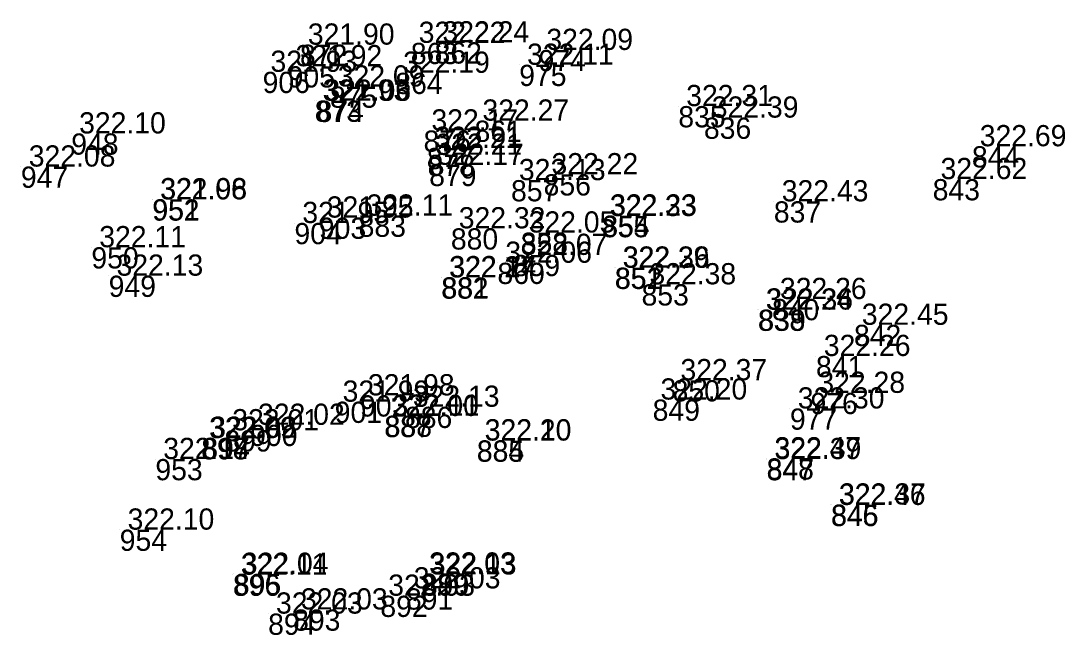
# Model space of a CAD drawing. Extents: x -829398 to -819400, y -1074439 to -1067977.
# Drawn here: x -821904.7 to -821845.6, y -1070740.2 to -1070705.4 of the extents above; entities that cross this region are included whole.
import ezdxf

# ---------------------------------------------------------------- set-up
doc = ezdxf.new("R2010")
doc.units = 0
doc.layers.add('Vrstva 60', color=7, linetype='Continuous')
doc.layers.add('Vrstva 61', color=7, linetype='Continuous')

msp = doc.modelspace()

# ---------------------------------------------------------------- linework, layer by layer
at = {"layer": 'Vrstva 60'}
for p, q in [((-821888.871, -1070706.73), (-821888.871, -1070706.73)), ((-821882.595, -1070706.629), (-821882.595, -1070706.629)), ((-821881.248, -1070706.603), (-821881.248, -1070706.603)), ((-821875.366, -1070707.03), (-821875.366, -1070707.03)), ((-821889.567, -1070707.953), (-821889.567, -1070707.953)), ((-821876.459, -1070707.87), (-821876.459, -1070707.87)), ((-821890.986, -1070708.268), (-821890.986, -1070708.268)), ((-821883.475, -1070708.323), (-821883.475, -1070708.323)), ((-821887.175, -1070709.101), (-821887.175, -1070709.101)), ((-821888.037, -1070709.899), (-821888.037, -1070709.899)), ((-821887.933, -1070709.906), (-821887.933, -1070709.906)), ((-821867.449, -1070710.209), (-821867.449, -1070710.209)), ((-821866, -1070710.86), (-821866, -1070710.86)), ((-821878.986, -1070711.031), (-821878.986, -1070711.031)), ((-821901.821, -1070711.757), (-821901.821, -1070711.757)), ((-821881.873, -1070711.589), (-821881.873, -1070711.589)), ((-821881.689, -1070712.573), (-821881.689, -1070712.573)), ((-821850.828, -1070712.481), (-821850.828, -1070712.481)), ((-821881.643, -1070712.966), (-821881.643, -1070712.966)), ((-821904.672, -1070713.631), (-821904.672, -1070713.631)), ((-821881.554, -1070713.533), (-821881.554, -1070713.533)), ((-821876.922, -1070714.399), (-821876.922, -1070714.399)), ((-821875.075, -1070714.068), (-821875.075, -1070714.068)), ((-821853.048, -1070714.341), (-821853.048, -1070714.341)), ((-821897.237, -1070715.491), (-821897.237, -1070715.491)), ((-821897.216, -1070715.479), (-821897.216, -1070715.479)), ((-821862.04, -1070715.6), (-821862.04, -1070715.6)), ((-821889.183, -1070716.825), (-821889.183, -1070716.825)), ((-821887.801, -1070716.519), (-821887.801, -1070716.519)), ((-821885.549, -1070716.407), (-821885.549, -1070716.407)), ((-821871.779, -1070716.432), (-821871.779, -1070716.432)), ((-821871.75, -1070716.402), (-821871.75, -1070716.402)), ((-821880.327, -1070717.128), (-821880.327, -1070717.128)), ((-821876.37, -1070717.365), (-821876.37, -1070717.365)), ((-821900.68, -1070718.197), (-821900.68, -1070718.197)), ((-821876.818, -1070718.631), (-821876.818, -1070718.631)), ((-821877.692, -1070719.076), (-821877.692, -1070719.076)), ((-821899.702, -1070719.807), (-821899.702, -1070719.807)), ((-821871.049, -1070719.351), (-821871.049, -1070719.351)), ((-821871.027, -1070719.359), (-821871.027, -1070719.359)), ((-821880.875, -1070719.908), (-821880.875, -1070719.908)), ((-821880.849, -1070719.892), (-821880.849, -1070719.892)), ((-821869.531, -1070720.296), (-821869.531, -1070720.296)), ((-821862.143, -1070721.129), (-821862.143, -1070721.129)), ((-821862.945, -1070721.731), (-821862.945, -1070721.731)), ((-821862.913, -1070721.726), (-821862.913, -1070721.726)), ((-821857.505, -1070722.588), (-821857.505, -1070722.588)), ((-821859.657, -1070724.353), (-821859.657, -1070724.353)), ((-821867.774, -1070725.723), (-821867.774, -1070725.723)), ((-821886.903, -1070726.939), (-821886.903, -1070726.939)), ((-821885.47, -1070726.581), (-821885.47, -1070726.581)), ((-821868.902, -1070726.819), (-821868.902, -1070726.819)), ((-821859.966, -1070726.44), (-821859.966, -1070726.44)), ((-821882.925, -1070727.227), (-821882.925, -1070727.227)), ((-821861.13, -1070727.324), (-821861.13, -1070727.324)), ((-821884.098, -1070727.748), (-821884.098, -1070727.748)), ((-821884.071, -1070727.73), (-821884.071, -1070727.73)), ((-821893.152, -1070728.559), (-821893.152, -1070728.559)), ((-821891.69, -1070728.249), (-821891.69, -1070728.249)), ((-821894.462, -1070729.005), (-821894.462, -1070729.005)), ((-821894.399, -1070728.982), (-821894.399, -1070728.982)), ((-821878.86, -1070729.14), (-821878.86, -1070729.14)), ((-821878.853, -1070729.129), (-821878.853, -1070729.129)), ((-821897.057, -1070730.185), (-821897.057, -1070730.185)), ((-821862.453, -1070730.147), (-821862.453, -1070730.147)), ((-821862.445, -1070730.188), (-821862.445, -1070730.188)), ((-821858.808, -1070732.784), (-821858.808, -1070732.784)), ((-821858.789, -1070732.761), (-821858.789, -1070732.761)), ((-821899.075, -1070734.181), (-821899.075, -1070734.181)), ((-821892.666, -1070736.729), (-821892.666, -1070736.729)), ((-821892.611, -1070736.683), (-821892.611, -1070736.683)), ((-821882.006, -1070736.669), (-821882.006, -1070736.669)), ((-821881.966, -1070736.72), (-821881.966, -1070736.72)), ((-821882.872, -1070737.507), (-821882.872, -1070737.507)), ((-821884.319, -1070737.922), (-821884.319, -1070737.922)), ((-821889.26, -1070738.7), (-821889.26, -1070738.7)), ((-821890.674, -1070738.934), (-821890.674, -1070738.934))]:
    msp.add_line(p, q, dxfattribs=at)

# ---------------------------------------------------------------- texts
for s, p in [('872', (-821888.871, -1070707.93)), ('863', (-821882.595, -1070707.829)), ('862', (-821881.248, -1070707.803)), ('974', (-821875.366, -1070708.23)), ('905', (-821889.567, -1070709.153)), ('975', (-821876.459, -1070709.07)), ('906', (-821890.986, -1070709.468)), ('864', (-821883.475, -1070709.523)), ('875', (-821887.175, -1070710.301)), ('873', (-821888.037, -1070711.099)), ('874', (-821887.933, -1070711.106)), ('835', (-821867.449, -1070711.409)), ('836', (-821866, -1070712.06)), ('876', (-821881.873, -1070712.789)), ('861', (-821878.986, -1070712.231)), ('948', (-821901.821, -1070712.957)), ('877', (-821881.689, -1070713.773)), ('844', (-821850.828, -1070713.681)), ('878', (-821881.643, -1070714.166)), ('947', (-821904.672, -1070714.831)), ('879', (-821881.554, -1070714.733)), ('857', (-821876.922, -1070715.599)), ('856', (-821875.075, -1070715.268)), ('843', (-821853.048, -1070715.541)), ('952', (-821897.237, -1070716.691)), ('951', (-821897.216, -1070716.679)), ('837', (-821862.04, -1070716.8)), ('904', (-821889.183, -1070718.025)), ('903', (-821887.801, -1070717.719)), ('883', (-821885.549, -1070717.607)), ('855', (-821871.779, -1070717.632)), ('854', (-821871.75, -1070717.602)), ('880', (-821880.327, -1070718.328)), ('858', (-821876.37, -1070718.565)), ('950', (-821900.68, -1070719.397)), ('859', (-821876.818, -1070719.831)), ('860', (-821877.692, -1070720.276)), ('949', (-821899.702, -1070721.007)), ('851', (-821871.049, -1070720.551)), ('852', (-821871.027, -1070720.559)), ('882', (-821880.875, -1070721.108)), ('881', (-821880.849, -1070721.092)), ('853', (-821869.531, -1070721.496)), ('840', (-821862.143, -1070722.329)), ('838', (-821862.945, -1070722.931)), ('839', (-821862.913, -1070722.926)), ('842', (-821857.505, -1070723.788)), ('841', (-821859.657, -1070725.553)), ('850', (-821867.774, -1070726.923)), ('901', (-821886.903, -1070728.139)), ('902', (-821885.47, -1070727.781)), ('849', (-821868.902, -1070728.019)), ('976', (-821859.966, -1070727.64)), ('886', (-821882.925, -1070728.427)), ('977', (-821861.13, -1070728.524)), ('887', (-821884.098, -1070728.948)), ('888', (-821884.071, -1070728.93)), ('899', (-821893.152, -1070729.759)), ('900', (-821891.69, -1070729.449)), ('898', (-821894.462, -1070730.205)), ('897', (-821894.399, -1070730.182)), ('885', (-821878.86, -1070730.34)), ('884', (-821878.853, -1070730.329)), ('953', (-821897.057, -1070731.385)), ('848', (-821862.453, -1070731.347)), ('847', (-821862.445, -1070731.388)), ('846', (-821858.808, -1070733.984)), ('845', (-821858.789, -1070733.961)), ('954', (-821899.075, -1070735.381)), ('896', (-821892.666, -1070737.929)), ('895', (-821892.611, -1070737.883)), ('889', (-821882.006, -1070737.869)), ('890', (-821881.966, -1070737.92)), ('891', (-821882.872, -1070738.707)), ('892', (-821884.319, -1070739.122)), ('893', (-821889.26, -1070739.9)), ('894', (-821890.674, -1070740.134))]:
    msp.add_text(s, height=1.2, dxfattribs=at).set_placement(p)
at = {"layer": 'Vrstva 61'}
for s, p in [(' 321.90', (-821888.871, -1070706.73)), (' 322.22', (-821882.595, -1070706.629)), (' 322.24', (-821881.248, -1070706.603)), (' 322.09', (-821875.366, -1070707.03)), (' 321.92', (-821889.567, -1070707.953)), (' 322.11', (-821876.459, -1070707.87)), (' 321.93', (-821890.986, -1070708.268)), (' 322.19', (-821883.475, -1070708.323)), (' 322.09', (-821887.175, -1070709.101)), (' 321.93', (-821888.037, -1070709.899)), (' 322.06', (-821887.933, -1070709.906)), (' 322.31', (-821867.449, -1070710.209)), (' 322.39', (-821866, -1070710.86)), (' 322.17', (-821881.873, -1070711.589)), (' 322.27', (-821878.986, -1070711.031)), (' 322.10', (-821901.821, -1070711.757)), (' 322.21', (-821881.689, -1070712.573)), (' 322.69', (-821850.828, -1070712.481)), (' 322.21', (-821881.643, -1070712.966)), (' 322.08', (-821904.672, -1070713.631)), (' 322.17', (-821881.554, -1070713.533)), (' 322.13', (-821876.922, -1070714.399)), (' 322.22', (-821875.075, -1070714.068)), (' 322.62', (-821853.048, -1070714.341)), (' 322.06', (-821897.237, -1070715.491)), (' 321.98', (-821897.216, -1070715.479)), (' 322.43', (-821862.04, -1070715.6)), (' 321.95', (-821889.183, -1070716.825)), (' 321.95', (-821887.801, -1070716.519)), (' 322.11', (-821885.549, -1070716.407)), (' 322.33', (-821871.779, -1070716.432)), (' 322.23', (-821871.75, -1070716.402)), (' 322.32', (-821880.327, -1070717.128)), (' 322.05', (-821876.37, -1070717.365)), (' 322.11', (-821900.68, -1070718.197)), (' 322.07', (-821876.818, -1070718.631)), (' 322.06', (-821877.692, -1070719.076)), (' 322.13', (-821899.702, -1070719.807)), (' 322.29', (-821871.049, -1070719.351)), (' 322.36', (-821871.027, -1070719.359)), (' 322.27', (-821880.875, -1070719.908)), (' 322.14', (-821880.849, -1070719.892)), (' 322.38', (-821869.531, -1070720.296)), (' 322.26', (-821862.143, -1070721.129)), (' 322.24', (-821862.945, -1070721.731)), (' 322.36', (-821862.913, -1070721.726)), (' 322.45', (-821857.505, -1070722.588)), (' 322.26', (-821859.657, -1070724.353)), (' 322.37', (-821867.774, -1070725.723)), (' 321.99', (-821886.903, -1070726.939)), (' 321.98', (-821885.47, -1070726.581)), (' 322.20', (-821868.902, -1070726.819)), (' 322.28', (-821859.966, -1070726.44)), (' 322.13', (-821882.925, -1070727.227)), (' 322.30', (-821861.13, -1070727.324)), (' 322.00', (-821884.098, -1070727.748)), (' 322.11', (-821884.071, -1070727.73)), (' 322.01', (-821893.152, -1070728.559)), (' 322.02', (-821891.69, -1070728.249)), (' 322.09', (-821894.462, -1070729.005)), (' 322.02', (-821894.399, -1070728.982)), (' 322.20', (-821878.86, -1070729.14)), (' 322.10', (-821878.853, -1070729.129)), (' 322.14', (-821897.057, -1070730.185)), (' 322.47', (-821862.453, -1070730.147)), (' 322.39', (-821862.445, -1070730.188)), (' 322.46', (-821858.808, -1070732.784)), (' 322.37', (-821858.789, -1070732.761)), (' 322.10', (-821899.075, -1070734.181)), (' 322.11', (-821892.666, -1070736.729)), (' 322.04', (-821892.611, -1070736.683)), (' 322.03', (-821882.006, -1070736.669)), (' 322.13', (-821881.966, -1070736.72)), (' 322.03', (-821882.872, -1070737.507)), (' 322.03', (-821884.319, -1070737.922)), (' 322.03', (-821889.26, -1070738.7)), (' 322.03', (-821890.674, -1070738.934))]:
    msp.add_text(s, height=1.2, dxfattribs=at).set_placement(p)

doc.saveas('drawing.dxf')
